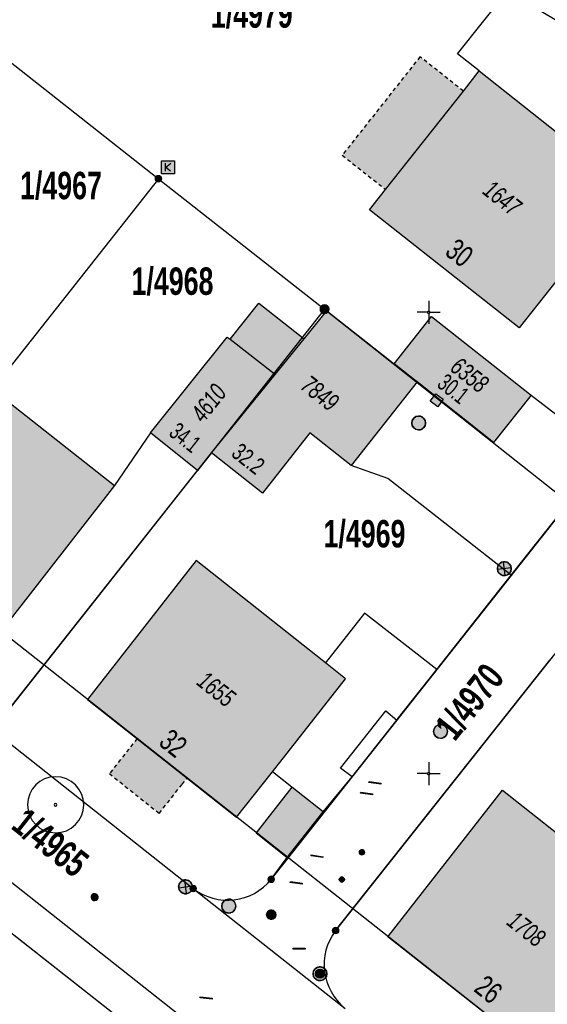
# Model space of a CAD drawing. Header units: metres. Extents: x 2695560 to 2696939, y 1260491 to 1262050.
# Tile 632 of 656: x 2696129 to 2696157, y 1261062 to 1261116. Entities that reach past the tile are written whole.
import ezdxf

# ---------------------------------------------------------------- set-up
doc = ezdxf.new("R2010")
doc.units = ezdxf.units.M
doc.linetypes.add('AUSGEZOGEN', pattern=[0])
doc.linetypes.add('VERDECKT2_S2', pattern=[0.36, 0.2, -0.16])
for name, color, linetype in [('XR$1$AV_Flächen (EO)', 7, 'AUSGEZOGEN'), ('XR$1$AV_Gebäudeflächen (BB)', 7, 'AUSGEZOGEN'), ('XR$1$AV_Gebäudeflächen (EO)', 7, 'AUSGEZOGEN'), ('XR$1$AV_Grenzpunkte', 7, 'AUSGEZOGEN'), ('XR$1$AV_Grundstück-Nr.', 7, 'AUSGEZOGEN'), ('XR$1$AV_Haus-Nr.', 7, 'AUSGEZOGEN'), ('XR$1$AV_Koordinatennetzpunkte', 7, 'AUSGEZOGEN'), ('XR$1$AV_Linien (BB)', 7, 'AUSGEZOGEN'), ('XR$1$AV_Linien (EO)', 7, 'AUSGEZOGEN'), ('XR$1$AV_Versicherung-Nr.', 7, 'AUSGEZOGEN'), ('XR$1$AW_LK_Einlaufschacht alt', 24, 'AUSGEZOGEN'), ('XR$1$AW_LK_Schachtdeckel', 24, 'AUSGEZOGEN'), ('XR$1$EW_LK_Knoten', 1, 'AUSGEZOGEN'), ('XR$1$GA_LK_Rohrleitungsteil', 32, 'AUSGEZOGEN'), ('XR$1$GA_LK_Siphon', 32, 'AUSGEZOGEN'), ('XR$1$GR_Baum', 94, 'AUSGEZOGEN'), ('XR$1$Liegenschaftsgrenzen', 7, 'AUSGEZOGEN'), ('XR$1$PFAV', 255, 'AUSGEZOGEN'), ('XR$1$PFAW', 255, 'AUSGEZOGEN'), ('XR$1$PFEW', 255, 'AUSGEZOGEN'), ('XR$1$PFGA', 255, 'AUSGEZOGEN'), ('XR$1$PFWA', 255, 'AUSGEZOGEN'), ('XR$1$PFWFM', 255, 'AUSGEZOGEN'), ('XR$1$RAEW', 8, 'AUSGEZOGEN'), ('XR$1$RP_Abstandslinie', 7, 'AUSGEZOGEN'), ('XR$1$TV_LK_KNOTEN', 92, 'AUSGEZOGEN'), ('XR$1$WA_LK_Absperrarmatur', 171, 'AUSGEZOGEN'), ('XR$1$WA_LK_Hydrant', 171, 'AUSGEZOGEN'), ('XR$1$WA_LK_Rohrleitungsteil', 171, 'AUSGEZOGEN')]:
    doc.layers.add(name, color=color, linetype=linetype)
doc.styles.add('ARIAL', font='arial.ttf')

# ---------------------------------------------------------------- blocks, each defined once
blk = doc.blocks.new('COMPLEXOBJECT_236')
at = {"layer": 'XR$1$AV_Linien (BB)', "color": 7, "linetype": 'AUSGEZOGEN', "transparency": 33554687}
blk.add_line((6144.95, 11066.49), (6156.558, 11081.147), dxfattribs=at)
blk.add_arc((6147.379, 11064.647), 3.049, 142.8123, 231.2371, dxfattribs=at)
blk = doc.blocks.new('COMPLEXOBJECT_252')
at = {"layer": 'XR$1$AV_Linien (BB)', "color": 7, "linetype": 'AUSGEZOGEN', "transparency": 33554687}
blk.add_line((6113.716, 11077.078), (6112.011, 11074.972), dxfattribs=at)
blk.add_lwpolyline([(6112.388, 11070.782), (6117.703, 11066.42), (6118.624, 11067.495), (6121.735, 11064.904), (6120.876, 11063.783), (6127.667, 11058.163), (6128.488, 11059.158), (6132.808, 11055.599), (6129.614, 11051.726), (6132.013, 11050.02), (6138.128, 11057.875)], dxfattribs=at)
blk.add_arc((6114.275, 11073.064), 2.961, 139.877, 230.4059, dxfattribs=at)
blk = doc.blocks.new('COMPLEXOBJECT_616')
at = {"layer": 'XR$1$AV_Linien (BB)', "color": 7, "linetype": 'AUSGEZOGEN', "transparency": 33554687}
blk.add_line((6141.46, 11069.27), (6142.322, 11070.453), dxfattribs=at)
blk.add_arc((6139.089, 11071.187), 3.049, 232.4383, 321.0442, dxfattribs=at)
blk = doc.blocks.new('COMPLEXOBJECT_741')
at = {"layer": 'XR$1$AV_Linien (BB)', "color": 7, "linetype": 'AUSGEZOGEN', "transparency": 33554687}
blk.add_lwpolyline([(6088.704, 11099.658), (6147.236, 11053.415), (6148.646, 11053.193), (6191.449, 11019.447)], dxfattribs=at)
blk = doc.blocks.new('COMPLEXOBJECT_1289')
at = {"layer": 'XR$1$Liegenschaftsgrenzen', "color": 7, "linetype": 'AUSGEZOGEN', "transparency": 33554687}
blk.add_lwpolyline([(6149.759, 11049.766), (6134.64, 11060.62), (6087.55, 11097.66)], dxfattribs=at)
blk = doc.blocks.new('COMPLEXOBJECT_1301')
at = {"layer": 'XR$1$Liegenschaftsgrenzen', "color": 7, "linetype": 'AUSGEZOGEN', "transparency": 33554687}
blk.add_line((6157.59, 11089.7), (6141.46, 11069.27), dxfattribs=at)
blk.add_arc((6139.089, 11071.187), 3.049, 232.4383, 321.0442, dxfattribs=at)
blk = doc.blocks.new('COMPLEXOBJECT_1344')
at = {"layer": 'XR$1$Liegenschaftsgrenzen', "color": 7, "linetype": 'AUSGEZOGEN', "transparency": 33554687}
blk.add_line((6161.13, 11086.92), (6144.95, 11066.49), dxfattribs=at)
blk.add_arc((6147.379, 11064.647), 3.049, 142.8123, 231.2371, dxfattribs=at)
blk = doc.blocks.new('BAV15')
at = {"layer": 'XR$1$PFAV', "transparency": 33554687}
blk.add_hatch(color=7, dxfattribs=at).paths.add_polyline_path([(0.5, 0), (0.49, 0.1), (0.46, 0.2), (0.41, 0.29), (0.34, 0.36), (0.26, 0.42), (0.17, 0.47), (0.08, 0.49), (-0.03, 0.5), (-0.13, 0.48), (-0.22, 0.45), (-0.31, 0.4), (-0.38, 0.33), (-0.44, 0.24), (-0.48, 0.15), (-0.5, 0.05), (-0.5, -0.05), (-0.48, -0.15), (-0.44, -0.24), (-0.38, -0.33), (-0.31, -0.4), (-0.22, -0.45), (-0.13, -0.48), (-0.03, -0.5), (0.08, -0.49), (0.17, -0.47), (0.26, -0.42), (0.34, -0.36), (0.41, -0.29), (0.46, -0.2), (0.49, -0.1)])
at = {"color": 7, "transparency": 33554687}
for start, end in [(90, 270), (270, 90)]:
    blk.add_arc((0, 0), 0.5, start, end, dxfattribs=at)
at = {"layer": 'XR$1$PFAV', "transparency": 33554687}
blk.add_circle((0, 0), 0.5, dxfattribs=at)
blk = doc.blocks.new('BAV2041')
at = {"color": 7, "transparency": 33554687}
for p, q in [((0, 0.5), (0, 0.05)), ((-0.05, 0), (-0.5, 0)), ((0.05, 0), (0.5, 0)), ((0, -0.05), (0, -0.5))]:
    blk.add_line(p, q, dxfattribs=at)
blk.add_circle((0, 0), 0.05, dxfattribs=at)
for start, end in [(90, 270), (270, 90)]:
    blk.add_arc((0, 0), 0.05, start, end, dxfattribs=at)
blk = doc.blocks.new('WBGR1')
at = {"color": 94, "transparency": 33554687}
for radius, start, end in [(1, 90, 270), (1, 270, 90), (0.05, 90, 270), (0.05, 270, 90)]:
    blk.add_arc((0, 0), radius, start, end, dxfattribs=at)
blk = doc.blocks.new('BAW2089')
at = {"layer": 'XR$1$PFAW', "transparency": 33554687}
blk.add_hatch(color=7, dxfattribs=at).paths.add_polyline_path([(-0.5, 0.5), (-0.5, -0.5), (0.5, -0.5), (0.5, 0.5)])
at = {"transparency": 33554687}
blk.add_lwpolyline([(-0.5, 0.5), (0.5, 0.5), (0.5, -0.5), (-0.5, -0.5), (-0.5, 0.5)], close=True, dxfattribs=at)
at = {"layer": 'XR$1$PFAW', "transparency": 33554687}
blk.add_lwpolyline([(-0.5, 0.5), (0.5, 0.5), (0.5, -0.5), (-0.5, -0.5), (-0.5, 0.5)], close=True, dxfattribs=at)
blk = doc.blocks.new('BAW2088')
at = {"layer": 'XR$1$PFAW', "transparency": 33554687}
blk.add_hatch(color=253, dxfattribs=at).paths.add_polyline_path([(0.51, 0), (0.5, 0.101), (0.47, 0.197), (0.421, 0.286), (0.355, 0.362), (0.275, 0.424), (0.184, 0.469), (0.086, 0.494), (-0.015, 0.499), (-0.115, 0.484), (-0.21, 0.449), (-0.296, 0.395), (-0.369, 0.326), (-0.427, 0.243), (-0.467, 0.15), (-0.487, 0.051), (-0.487, -0.051), (-0.467, -0.15), (-0.427, -0.243), (-0.369, -0.326), (-0.296, -0.395), (-0.21, -0.449), (-0.115, -0.484), (-0.015, -0.499), (0.086, -0.494), (0.184, -0.469), (0.275, -0.424), (0.355, -0.362), (0.421, -0.286), (0.47, -0.197), (0.5, -0.101)])
at = {"transparency": 33554687}
for start, end in [(91.19481, 268.80519), (268.80519, 91.19481)]:
    blk.add_arc((0.01, 0), 0.5, start, end, dxfattribs=at)
at = {"layer": 'XR$1$PFAW', "transparency": 33554687}
blk.add_circle((0.01, 0), 0.5, dxfattribs=at)
blk = doc.blocks.new('BAW2082')
at = {"layer": 'XR$1$PFAW', "transparency": 33554687}
blk.add_hatch(color=7, dxfattribs=at).paths.add_polyline_path([(0.509, -0.003), (0.499, 0.098), (0.469, 0.194), (0.42, 0.283), (0.354, 0.359), (0.274, 0.421), (0.183, 0.466), (0.085, 0.491), (-0.016, 0.496), (-0.116, 0.481), (-0.211, 0.446), (-0.297, 0.392), (-0.37, 0.323), (-0.428, 0.24), (-0.468, 0.147), (-0.488, 0.047), (-0.488, -0.054), (-0.468, -0.153), (-0.428, -0.246), (-0.37, -0.329), (-0.297, -0.398), (-0.211, -0.452), (-0.116, -0.487), (-0.016, -0.502), (0.085, -0.497), (0.183, -0.472), (0.274, -0.427), (0.354, -0.366), (0.42, -0.289), (0.469, -0.2), (0.499, -0.104)])
at = {"transparency": 33554687}
for start, end in [(91.19481, 268.80519), (268.80519, 91.19481)]:
    blk.add_arc((0.01, 0), 0.5, start, end, dxfattribs=at)
at = {"layer": 'XR$1$PFAW', "transparency": 33554687}
blk.add_circle((0.009, -0.003), 0.5, dxfattribs=at)
blk = doc.blocks.new('BWA2013')
at = {"true_color": 0x000000, "transparency": 33554687}
blk.add_hatch(color=18, dxfattribs=at).paths.add_polyline_path([(-0.291, -0.409), (0.352, 0.357), (0.291, 0.409), (-0.352, -0.357)])
at = {"transparency": 33554687}
blk.add_lwpolyline([(-0.291, -0.409), (-0.352, -0.357), (0.291, 0.409), (0.352, 0.357), (-0.291, -0.409)], close=True, dxfattribs=at)
blk = doc.blocks.new('BWA2009')
at = {"true_color": 0x000000, "transparency": 33554687}
blk.add_hatch(color=18, dxfattribs=at).paths.add_polyline_path([(0.333, 0), (0.327, 0.067), (0.306, 0.131), (0.274, 0.19), (0.23, 0.242), (0.176, 0.283), (0.116, 0.313), (0.05, 0.329), (-0.017, 0.333), (-0.084, 0.323), (-0.147, 0.299), (-0.204, 0.264), (-0.253, 0.217), (-0.291, 0.162), (-0.318, 0.1), (-0.332, 0.034), (-0.332, -0.034), (-0.318, -0.1), (-0.291, -0.162), (-0.253, -0.217), (-0.204, -0.264), (-0.147, -0.299), (-0.084, -0.323), (-0.017, -0.333), (0.05, -0.329), (0.116, -0.313), (0.176, -0.283), (0.23, -0.242), (0.274, -0.19), (0.306, -0.131), (0.327, -0.067)])
at = {"layer": 'XR$1$PFWA', "transparency": 33554687}
blk.add_hatch(color=7, dxfattribs=at).paths.add_polyline_path([(0.5, 0), (0.49, 0.101), (0.459, 0.197), (0.41, 0.286), (0.344, 0.362), (0.264, 0.424), (0.174, 0.469), (0.076, 0.494), (-0.025, 0.499), (-0.125, 0.484), (-0.22, 0.449), (-0.306, 0.395), (-0.379, 0.326), (-0.437, 0.243), (-0.477, 0.15), (-0.497, 0.051), (-0.497, -0.051), (-0.477, -0.15), (-0.437, -0.243), (-0.379, -0.326), (-0.306, -0.395), (-0.22, -0.449), (-0.125, -0.484), (-0.025, -0.499), (0.076, -0.494), (0.174, -0.469), (0.264, -0.424), (0.344, -0.362), (0.41, -0.286), (0.459, -0.197), (0.49, -0.101)])
at = {"transparency": 33554687}
blk.add_circle((0, 0), 0.333, dxfattribs=at)
for start, end in [(90, 180), (180, 270), (0, 90), (270, 0)]:
    blk.add_arc((0, 0), 0.5, start, end, dxfattribs=at)
at = {"layer": 'XR$1$PFWA', "transparency": 33554687}
blk.add_circle((0, 0), 0.5, dxfattribs=at)
blk = doc.blocks.new('BWA965')
at = {"layer": 'XR$1$PFWA', "transparency": 33554687}
blk.add_hatch(color=7, dxfattribs=at).paths.add_polyline_path([(0, 0.5), (-0.05, 0.5), (-0.1, 0.49), (-0.15, 0.48), (-0.2, 0.46), (-0.24, 0.44), (-0.29, 0.41), (-0.33, 0.38), (-0.36, 0.34), (-0.4, 0.31), (-0.42, 0.26), (-0.45, 0.22), (-0.47, 0.17), (-0.48, 0.13), (-0.49, 0.08), (-0.5, 0.03), (-0.5, -0.03), (-0.49, -0.08), (-0.48, -0.13), (-0.47, -0.17), (-0.45, -0.22), (-0.42, -0.26), (-0.4, -0.31), (-0.36, -0.34), (-0.33, -0.38), (-0.29, -0.41), (-0.24, -0.44), (-0.2, -0.46), (-0.15, -0.48), (-0.1, -0.49), (-0.05, -0.5), (0, -0.5), (0.05, -0.5), (0.1, -0.49), (0.15, -0.48), (0.2, -0.46), (0.24, -0.44), (0.29, -0.41), (0.33, -0.38), (0.36, -0.34), (0.4, -0.31), (0.42, -0.26), (0.45, -0.22), (0.47, -0.17), (0.48, -0.13), (0.49, -0.08), (0.5, -0.03), (0.5, 0.03), (0.49, 0.08), (0.48, 0.13), (0.47, 0.17), (0.45, 0.22), (0.42, 0.26), (0.4, 0.31), (0.36, 0.34), (0.33, 0.38), (0.29, 0.41), (0.24, 0.44), (0.2, 0.46), (0.15, 0.48), (0.1, 0.49), (0.05, 0.5)])
at = {"transparency": 33554687}
blk.add_line((0, 0.5), (0, -0.5), dxfattribs=at)
for start, end in [(90, 270), (270, 90)]:
    blk.add_arc((0, 0), 0.5, start, end, dxfattribs=at)
blk = doc.blocks.new('BGA2013')
at = {"transparency": 33554687}
blk.add_hatch(color=36, dxfattribs=at).paths.add_polyline_path([(-0.291, -0.409), (0.352, 0.357), (0.291, 0.409), (-0.352, -0.357)])
at = {"color": 32, "transparency": 33554687}
blk.add_lwpolyline([(-0.291, -0.409), (-0.352, -0.357), (0.291, 0.409), (0.352, 0.357), (-0.291, -0.409)], close=True, dxfattribs=at)
blk = doc.blocks.new('BGA15')
at = {"layer": 'XR$1$PFGA', "transparency": 33554687}
blk.add_hatch(color=7, dxfattribs=at).paths.add_polyline_path([(0.5, 0), (0.49, 0.1), (0.46, 0.2), (0.41, 0.29), (0.34, 0.36), (0.26, 0.42), (0.17, 0.47), (0.08, 0.49), (-0.03, 0.5), (-0.13, 0.48), (-0.22, 0.45), (-0.31, 0.4), (-0.38, 0.33), (-0.44, 0.24), (-0.48, 0.15), (-0.5, 0.05), (-0.5, -0.05), (-0.48, -0.15), (-0.44, -0.24), (-0.38, -0.33), (-0.31, -0.4), (-0.22, -0.45), (-0.13, -0.48), (-0.03, -0.5), (0.08, -0.49), (0.17, -0.47), (0.26, -0.42), (0.34, -0.36), (0.41, -0.29), (0.46, -0.2), (0.49, -0.1)])
at = {"color": 32, "transparency": 33554687}
for start, end in [(91.1948, 268.8052), (268.8052, 91.1948)]:
    blk.add_arc((0, 0), 0.5, start, end, dxfattribs=at)
at = {"layer": 'XR$1$PFGA', "transparency": 33554687}
blk.add_circle((0, 0), 0.5, dxfattribs=at)
blk = doc.blocks.new('BEWLP2549_S')
at = {"layer": 'XR$1$PFEW', "transparency": 33554687}
blk.add_hatch(color=7, dxfattribs=at).paths.add_polyline_path([(0.5, 0), (0.49, 0.101), (0.459, 0.197), (0.41, 0.286), (0.344, 0.362), (0.264, 0.424), (0.174, 0.469), (0.076, 0.494), (-0.025, 0.499), (-0.125, 0.484), (-0.22, 0.449), (-0.306, 0.395), (-0.379, 0.326), (-0.437, 0.243), (-0.477, 0.15), (-0.497, 0.051), (-0.497, -0.051), (-0.477, -0.15), (-0.437, -0.243), (-0.379, -0.326), (-0.306, -0.395), (-0.22, -0.449), (-0.125, -0.484), (-0.025, -0.499), (0.076, -0.494), (0.174, -0.469), (0.264, -0.424), (0.344, -0.362), (0.41, -0.286), (0.459, -0.197), (0.49, -0.101)])
at = {"color": 1, "transparency": 33554687}
for p, q in [((0.354, -0.354), (-0.354, 0.354)), ((-0.354, -0.354), (0.354, 0.354))]:
    blk.add_line(p, q, dxfattribs=at)
for start, end in [(91.38095, 268.61905), (268.61905, 91.38095)]:
    blk.add_arc((0, 0), 0.5, start, end, dxfattribs=at)
at = {"layer": 'XR$1$PFEW', "transparency": 33554687}
blk.add_circle((0, 0), 0.5, dxfattribs=at)
blk = doc.blocks.new('BEW957')
at = {"layer": 'XR$1$RAEW', "transparency": 33554687}
blk.add_hatch(color=1, dxfattribs=at).paths.add_polyline_path([(-0.5, 0), (-0.5, -0.05), (-0.49, -0.1), (-0.48, -0.15), (-0.46, -0.2), (-0.44, -0.24), (-0.41, -0.29), (-0.38, -0.33), (-0.34, -0.36), (-0.31, -0.4), (-0.26, -0.42), (-0.22, -0.45), (-0.17, -0.47), (-0.13, -0.48), (-0.08, -0.49), (-0.03, -0.5), (0.03, -0.5), (0.08, -0.49), (0.13, -0.48), (0.17, -0.47), (0.22, -0.45), (0.26, -0.42), (0.31, -0.4), (0.34, -0.36), (0.38, -0.33), (0.41, -0.29), (0.44, -0.24), (0.46, -0.2), (0.48, -0.15), (0.49, -0.1), (0.5, -0.05), (0.5, 0), (0.5, 0.05), (0.49, 0.1), (0.48, 0.15), (0.46, 0.2), (0.44, 0.24), (0.41, 0.29), (0.38, 0.33), (0.34, 0.36), (0.31, 0.4), (0.26, 0.42), (0.22, 0.45), (0.17, 0.47), (0.13, 0.48), (0.08, 0.49), (0.03, 0.5), (-0.03, 0.5), (-0.08, 0.49), (-0.13, 0.48), (-0.17, 0.47), (-0.22, 0.45), (-0.26, 0.42), (-0.31, 0.4), (-0.34, 0.36), (-0.38, 0.33), (-0.41, 0.29), (-0.44, 0.24), (-0.46, 0.2), (-0.48, 0.15), (-0.49, 0.1), (-0.5, 0.05)])
at = {"color": 1, "transparency": 33554687}
for start, end in [(90, 180), (180, 270), (0, 90), (270, 0)]:
    blk.add_arc((0, 0), 0.5, start, end, dxfattribs=at)
at = {"layer": 'XR$1$RAEW', "color": 1, "transparency": 33554687}
blk.add_circle((0, 0), 0.5, dxfattribs=at)
blk = doc.blocks.new('BTV1')
at = {"layer": 'XR$1$PFWFM', "transparency": 33554687}
blk.add_hatch(color=7, dxfattribs=at).paths.add_polyline_path([(-0.5, 0.5), (-0.5, -0.5), (0.5, -0.5), (0.5, 0.5)])
at = {"color": 92, "transparency": 33554687}
for p, q in [((-0.219, 0.321), (-0.219, -0.298)), ((-0.208, -0.05), (0.23, 0.31)), ((-0.159, 0.001), (0.192, -0.283))]:
    blk.add_line(p, q, dxfattribs=at)
blk.add_polyline3d([(-0.5, 0.5, 0.993), (0.5, 0.5, 0.993), (0.5, -0.5, 0.993), (-0.5, -0.5, 0.993)], close=True, dxfattribs=at)

msp = doc.modelspace()

# ---------------------------------------------------------------- hatches: boundary and pattern name
at = {"layer": 'XR$1$AV_Gebäudeflächen (BB)', "true_color": 0xd2d2d2, "transparency": 33554687}
for points in [[(2696158.271, 1261102.005), (2696159.405, 1261103.442), (2696161.802, 1261106.481), (2696153.71, 1261112.891), (2696152.849, 1261111.801), (2696148.634, 1261106.466), (2696147.766, 1261105.367), (2696155.881, 1261098.974)], [(2696135.876, 1261093.27), (2696138.438, 1261091.238), (2696139.198, 1261092.201), (2696144.207, 1261098.366), (2696141.751, 1261100.306), (2696140.204, 1261098.346), (2696140.046, 1261098.471)], [(2696144.207, 1261098.366), (2696139.198, 1261092.201), (2696141.965, 1261090.013), (2696144.531, 1261093.27), (2696146.766, 1261091.502), (2696150.335, 1261096.037), (2696150.221, 1261096.128), (2696149.091, 1261097.021), (2696145.441, 1261099.885)], [(2696150.335, 1261096.037), (2696154.49, 1261092.753), (2696156.521, 1261095.322), (2696151.122, 1261099.59), (2696149.091, 1261097.021), (2696150.221, 1261096.128)], [(2696127.29, 1261095.64), (2696121.105, 1261087.77), (2696127.777, 1261082.517), (2696133.936, 1261090.42)], [(2696142.491, 1261074.904), (2696146.457, 1261079.95), (2696145.364, 1261080.814), (2696138.355, 1261086.352), (2696132.461, 1261078.831), (2696140.554, 1261072.44)], [(2696143.292, 1261070.263), (2696145.247, 1261072.729), (2696143.546, 1261074.071), (2696141.613, 1261071.603)], [(2696148.759, 1261065.963), (2696157.741, 1261058.898), (2696164.114, 1261066.691), (2696154.963, 1261073.913)]]:
    msp.add_hatch(color=254, dxfattribs=at).paths.add_polyline_path(points)
at = {"layer": 'XR$1$AV_Gebäudeflächen (EO)', "true_color": 0xebebeb, "transparency": 33554687}
for points in [[(2696148.634, 1261106.466), (2696152.849, 1261111.801), (2696150.495, 1261113.661), (2696146.28, 1261108.325)], [(2696137.865, 1261074.564), (2696135.155, 1261076.704), (2696133.656, 1261074.806), (2696136.355, 1261072.652), (2696137.599, 1261074.228)]]:
    msp.add_hatch(color=7, dxfattribs=at).paths.add_polyline_path(points)

# ---------------------------------------------------------------- linework, layer by layer
at = {"layer": 'XR$1$AV_Flächen (EO)', "color": 7, "linetype": 'AUSGEZOGEN', "transparency": 33554687}
for p, q in [((2696148.634, 1261106.466), (2696152.849, 1261111.801)), ((2696137.865, 1261074.564), (2696135.155, 1261076.704))]:
    msp.add_line(p, q, dxfattribs=at)
at = {"layer": 'XR$1$AV_Flächen (EO)', "color": 7, "linetype": 'VERDECKT2_S2', "transparency": 33554687}
for points in [[(2696152.849, 1261111.801), (2696150.495, 1261113.661), (2696146.28, 1261108.325), (2696148.634, 1261106.466)], [(2696135.155, 1261076.704), (2696133.656, 1261074.806), (2696136.355, 1261072.652), (2696137.599, 1261074.228), (2696137.865, 1261074.564)]]:
    msp.add_lwpolyline(points, dxfattribs=at)
at = {"layer": 'XR$1$AV_Linien (BB)', "color": 7, "linetype": 'AUSGEZOGEN', "transparency": 33554687}
for p, q in [((2696139.198, 1261092.201), (2696144.207, 1261098.366)), ((2696150.335, 1261096.037), (2696146.766, 1261091.502)), ((2696127.29, 1261095.64), (2696133.936, 1261090.42)), ((2696135.876, 1261093.27), (2696133.936, 1261090.42)), ((2696138.438, 1261091.238), (2696135.876, 1261093.27)), ((2696139.198, 1261092.201), (2696138.438, 1261091.238)), ((2696127.32, 1261077.17), (2696138.438, 1261091.238)), ((2696133.936, 1261090.42), (2696127.777, 1261082.517)), ((2696151.411, 1261080.455), (2696155.444, 1261085.563)), ((2696146.816, 1261074.635), (2696149.242, 1261077.708)), ((2696127.32, 1261077.17), (2696138.2, 1261068.58)), ((2696143.546, 1261074.071), (2696142.491, 1261074.904)), ((2696145.247, 1261072.729), (2696146.816, 1261074.635)), ((2696145.247, 1261072.729), (2696143.546, 1261074.071)), ((2696143.292, 1261070.263), (2696145.247, 1261072.729))]:
    msp.add_line(p, q, dxfattribs=at)
for points in [[(2696153.71, 1261112.891), (2696152.534, 1261113.822), (2696155.242, 1261117.241), (2696159.75, 1261114.55), (2696163.965, 1261111.991)], [(2696158.271, 1261102.005), (2696155.881, 1261098.974), (2696147.766, 1261105.367), (2696148.634, 1261106.466), (2696152.849, 1261111.801), (2696153.71, 1261112.891)], [(2696153.71, 1261112.891), (2696161.802, 1261106.481), (2696159.405, 1261103.442), (2696158.271, 1261102.005)], [(2696135.876, 1261093.27), (2696140.046, 1261098.471), (2696140.204, 1261098.346), (2696141.751, 1261100.306), (2696144.207, 1261098.366)], [(2696144.207, 1261098.366), (2696145.441, 1261099.885), (2696149.091, 1261097.021)], [(2696149.091, 1261097.021), (2696151.122, 1261099.59), (2696156.521, 1261095.322)], [(2696150.335, 1261096.037), (2696150.221, 1261096.128), (2696149.091, 1261097.021)], [(2696156.521, 1261095.322), (2696154.49, 1261092.753), (2696150.335, 1261096.037)], [(2696156.521, 1261095.322), (2696159.734, 1261092.851), (2696161.404, 1261093.127)], [(2696146.766, 1261091.502), (2696144.531, 1261093.27), (2696141.965, 1261090.013), (2696139.198, 1261092.201)], [(2696155.444, 1261085.563), (2696155.59, 1261085.748), (2696158.56, 1261089.51), (2696161.404, 1261093.127)], [(2696155.444, 1261085.563), (2696148.751, 1261090.81), (2696146.766, 1261091.502)], [(2696145.364, 1261080.814), (2696138.355, 1261086.352), (2696132.461, 1261078.831), (2696140.554, 1261072.44), (2696142.491, 1261074.904)], [(2696151.411, 1261080.455), (2696147.494, 1261083.509), (2696145.364, 1261080.814)], [(2696142.491, 1261074.904), (2696146.457, 1261079.95), (2696145.364, 1261080.814)], [(2696149.242, 1261077.708), (2696149.265, 1261077.737), (2696151.411, 1261080.455)], [(2696146.816, 1261074.635), (2696146.182, 1261075.11), (2696148.643, 1261078.213), (2696149.242, 1261077.708)], [(2696139.098, 1261057.685), (2696135.61, 1261060.43), (2696114.686, 1261076.888)], [(2696143.546, 1261074.071), (2696141.613, 1261071.603), (2696143.292, 1261070.263)]]:
    msp.add_lwpolyline(points, dxfattribs=at)
msp.add_lwpolyline([(2696148.759, 1261065.963), (2696154.963, 1261073.913), (2696164.114, 1261066.691), (2696157.741, 1261058.898), (2696148.759, 1261065.963)], close=True, dxfattribs=at)
at = {"layer": 'XR$1$AV_Linien (EO)', "color": 7, "linetype": 'AUSGEZOGEN', "transparency": 33554687}
msp.add_line((2696140.204, 1261098.346), (2696142.583, 1261096.486), dxfattribs=at)
at = {"layer": 'XR$1$Liegenschaftsgrenzen', "color": 7, "linetype": 'AUSGEZOGEN', "transparency": 33554687}
for p, q in [((2696127.357, 1261114.095), (2696136.31, 1261107.05)), ((2696136.31, 1261107.05), (2696145.32, 1261099.98)), ((2696145.32, 1261099.98), (2696127.32, 1261077.17)), ((2696145.32, 1261099.98), (2696158.56, 1261089.51)), ((2696127.32, 1261077.17), (2696138.2, 1261068.58)), ((2696138.2, 1261068.58), (2696146.44, 1261062.08))]:
    msp.add_line(p, q, dxfattribs=at)
msp.add_lwpolyline([(2696136.31, 1261107.05), (2696127.29, 1261095.64), (2696121.105, 1261087.77), (2696118.33, 1261084.25)], dxfattribs=at)
at = {"layer": 'XR$1$RP_Abstandslinie', "color": 7, "linetype": 'AUSGEZOGEN', "transparency": 33554687}
msp.add_lwpolyline([(2696122.02, 1261136.41), (2696096.78, 1261106.97), (2696130.62, 1261080.3), (2696161.25, 1261056.15), (2696198.07, 1261027.13), (2696221.59, 1261061.91), (2696244.08, 1261095.12), (2696211.17, 1261117.59), (2696178.13, 1261140.14), (2696144.73, 1261162.92), (2696122.02, 1261136.41)], close=True, dxfattribs=at)

# ---------------------------------------------------------------- block references
at = {"layer": 'XR$1$AV_Grenzpunkte', "color": 7, "linetype": 'AUSGEZOGEN', "lineweight": -3, "transparency": 33554687}
for p, xscale, yscale in [((2696136.31, 1261107.05), 0.3249999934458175, 0.3249999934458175), ((2696145.32, 1261099.98), 0.4549999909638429, 0.4549999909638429), ((2696142.43, 1261069.08), 0.3249999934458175, 0.3249999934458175), ((2696138.2, 1261068.58), 0.3249999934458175, 0.3249999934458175), ((2696145.92, 1261066.3), 0.3249999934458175, 0.3249999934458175)]:
    msp.add_blockref('BAV15', p, dxfattribs=dict(at, xscale=xscale, yscale=yscale))
at = {"layer": 'XR$1$AV_Koordinatennetzpunkte', "color": 7, "linetype": 'AUSGEZOGEN', "lineweight": -3, "transparency": 33554687, "xscale": 1.25, "yscale": 1.25}
for p in [(2696150.97, 1261099.81), (2696150.97, 1261074.81)]:
    msp.add_blockref('BAV2041', p, dxfattribs=at)
at = {"layer": 'XR$1$AV_Linien (BB)', "color": 7, "linetype": 'AUSGEZOGEN', "lineweight": -3, "transparency": 33554687}
for name in ['COMPLEXOBJECT_741', 'COMPLEXOBJECT_236', 'COMPLEXOBJECT_252', 'COMPLEXOBJECT_616']:
    msp.add_blockref(name, (2690000.97, 1249999.81), dxfattribs=at)
at = {"layer": 'XR$1$AW_LK_Einlaufschacht alt', "color": 24, "linetype": 'AUSGEZOGEN', "lineweight": -3, "transparency": 33554687, "xscale": 0.5000000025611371, "yscale": 0.5000000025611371, "rotation": 323.545465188}
msp.add_blockref('BAW2089', (2696151.403, 1261095.045), dxfattribs=at)
at = {"layer": 'XR$1$AW_LK_Schachtdeckel', "color": 24, "linetype": 'AUSGEZOGEN', "lineweight": -3, "transparency": 33554687}
for name, p, xscale, yscale in [('BAW2082', (2696150.417, 1261093.811), 0.7499999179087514, 0.7499999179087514), ('BAW2082', (2696151.603, 1261077.096), 0.7499999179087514, 0.7499999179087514), ('BAW2088', (2696140.118, 1261067.627), 0.7578193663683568, 0.7578193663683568)]:
    msp.add_blockref(name, p, dxfattribs=dict(at, xscale=xscale, yscale=yscale))
at = {"layer": 'XR$1$EW_LK_Knoten', "color": 1, "linetype": 'AUSGEZOGEN', "lineweight": -3, "transparency": 33554687}
for p, xscale, yscale, rotation in [((2696155.069, 1261085.914), 0.7499999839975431, 0.7499999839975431, 52.20359999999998), ((2696137.785, 1261068.67), 0.749999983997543, 0.749999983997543, 322.3359)]:
    msp.add_blockref('BEWLP2549_S', p, dxfattribs=dict(at, xscale=xscale, yscale=yscale, rotation=rotation))
at = {"layer": 'XR$1$EW_LK_Knoten', "color": 1, "linetype": 'AUSGEZOGEN', "lineweight": -3, "transparency": 33554687, "xscale": 0.2749999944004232, "yscale": 0.2749999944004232}
for p in [(2696147.349, 1261070.54), (2696146.259, 1261069.066)]:
    msp.add_blockref('BEW957', p, dxfattribs=at)
at = {"layer": 'XR$1$GA_LK_Rohrleitungsteil', "color": 32, "linetype": 'AUSGEZOGEN', "lineweight": -3, "transparency": 33554687, "xscale": 0.6499999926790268, "yscale": 0.649999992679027}
for p, rotation in [((2696148.055, 1261074.304), 301.5), ((2696147.603, 1261073.732), 301.5), ((2696144.914, 1261070.327), 301.5), ((2696143.784, 1261068.884), 301.5), ((2696138.899, 1261062.645), 303.7779)]:
    msp.add_blockref('BGA2013', p, dxfattribs=dict(at, rotation=rotation))
at = {"layer": 'XR$1$GA_LK_Siphon', "color": 32, "linetype": 'AUSGEZOGEN', "lineweight": -3, "transparency": 33554687, "xscale": 0.4999999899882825, "yscale": 0.4999999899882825, "rotation": 51.93810000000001}
msp.add_blockref('BGA15', (2696142.432, 1261067.157), dxfattribs=at)
at = {"layer": 'XR$1$GR_Baum', "color": 94, "linetype": 'AUSGEZOGEN', "lineweight": -3, "transparency": 33554687, "xscale": 1.523822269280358, "yscale": 1.523822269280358}
msp.add_blockref('WBGR1', (2696130.737, 1261073.117), dxfattribs=at)
at = {"layer": 'XR$1$Liegenschaftsgrenzen', "color": 7, "linetype": 'AUSGEZOGEN', "lineweight": -3, "transparency": 33554687}
for name in ['COMPLEXOBJECT_1289', 'COMPLEXOBJECT_1301', 'COMPLEXOBJECT_1344']:
    msp.add_blockref(name, (2690000.97, 1249999.81), dxfattribs=at)
at = {"layer": 'XR$1$TV_LK_KNOTEN', "color": 92, "linetype": 'AUSGEZOGEN', "lineweight": -3, "transparency": 33554687, "xscale": 0.7000000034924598, "yscale": 0.7000000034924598}
msp.add_blockref('BTV1', (2696136.828, 1261107.671), dxfattribs=at)
at = {"layer": 'XR$1$WA_LK_Absperrarmatur', "color": 171, "linetype": 'AUSGEZOGEN', "lineweight": -3, "transparency": 33554687, "xscale": 0.3749999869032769, "yscale": 0.3749999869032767, "rotation": 50.52294921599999}
msp.add_blockref('BWA965', (2696132.854, 1261068.108), dxfattribs=at)
at = {"layer": 'XR$1$WA_LK_Hydrant', "color": 171, "linetype": 'AUSGEZOGEN', "lineweight": -3, "transparency": 33554687, "xscale": 0.7499999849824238, "yscale": 0.7499999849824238, "rotation": 322.122070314}
msp.add_blockref('BWA2009', (2696145.075, 1261063.96), dxfattribs=at)
at = {"layer": 'XR$1$WA_LK_Rohrleitungsteil', "color": 171, "linetype": 'AUSGEZOGEN', "lineweight": -3, "transparency": 33554687, "xscale": 0.6499999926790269, "yscale": 0.6499999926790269, "rotation": 309.184790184}
msp.add_blockref('BWA2013', (2696143.94, 1261065.318), dxfattribs=at)

# ---------------------------------------------------------------- texts
at = {"layer": 'XR$1$AV_Grundstück-Nr.', "color": 7, "transparency": 33554687, "char_height": 1.48491, "width": 4.98214, "attachment_point": 5, "style": 'ARIAL'}
for s, insert in [('\\A1;{\\fArial|i0|b1;\\H1.484908;\\W0.700000;\\C7;1/4979}\\P', (2696141.374, 1261115.957)), ('\\A1;{\\fArial|i0|b1;\\H1.484908;\\W0.700000;\\C7;1/4967}\\P', (2696131.029, 1261106.661)), ('\\A1;{\\fArial|i0|b1;\\H1.484908;\\W0.700000;\\C7;1/4968}\\P', (2696137.076, 1261101.477)), ('\\A1;{\\fArial|i0|b1;\\H1.484908;\\W0.700000;\\C7;1/4969}\\P', (2696147.487, 1261087.789))]:
    msp.add_mtext(s, dxfattribs=dict(at, insert=insert))
for s, insert, rotation in [('\\A1;{\\fArial|i0|b1;\\H1.484908;\\W0.700000;\\C7;1/4970}\\P', (2696153.197, 1261078.696), 51.6222), ('\\A1;{\\fArial|i0|b1;\\H1.484908;\\W0.700000;\\C7;1/4965}\\P', (2696130.453, 1261071.056), 321.7077)]:
    msp.add_mtext(s, dxfattribs=dict(at, insert=insert, rotation=rotation))
at = {"layer": 'XR$1$AV_Haus-Nr.', "color": 7, "transparency": 33554687, "attachment_point": 8, "style": 'ARIAL'}
for s, insert, char_height, width, rotation in [('\\W0.70;30', (2696152.273, 1261102.567), 1.1621, 1.68109, 321.7689), ('\\W0.66;30.1', (2696152.007, 1261095.289), 0.92968, 2.03566, 321.6735), ('\\W0.66;34.1', (2696137.468, 1261092.646), 0.92968, 2.03566, 321.5808), ('\\W0.70;32.2', (2696140.892, 1261091.499), 0.92968, 2.10446, 321.6636), ('\\W0.70;32', (2696136.753, 1261075.985), 1.1621, 1.68109, 321.7023), ('\\W0.70;26', (2696153.846, 1261062.644), 1.1621, 1.68109, 321.8121)]:
    msp.add_mtext(s, dxfattribs=dict(at, insert=insert, char_height=char_height, width=width, rotation=rotation))
at = {"layer": 'XR$1$AV_Versicherung-Nr.', "color": 7, "transparency": 33554687, "char_height": 0.96842, "attachment_point": 5, "style": 'ARIAL'}
for s, insert, width, rotation in [('\\A1;{\\fArial|i1|b0;\\H0.968418;\\W0.700000;\\C7;1647}\\P', (2696154.955, 1261106), 2.45636, 321.7689), ('\\A1;{\\fArial|i1|b0;\\H0.968418;\\W0.700000;\\C7;6358}\\P', (2696153.183, 1261096.414), 2.46457, 321.6726), ('\\A1;{\\fArial|i1|b0;\\H0.968418;\\W0.700000;\\C7;7849}\\P', (2696145.067, 1261095.417), 2.46457, 321.6636), ('\\A1;{\\fArial|i1|b0;\\H0.968418;\\W0.700000;\\C7;4610}\\P', (2696139.035, 1261094.894), 2.45636, 51.6978), ('\\A1;{\\fArial|i1|b0;\\H0.968418;\\W0.700000;\\C7;1655}\\P', (2696139.452, 1261079.386), 2.45636, 321.7023), ('\\A1;{\\fArial|i1|b0;\\H0.968418;\\W0.700000;\\C7;1708}\\P', (2696156.264, 1261066.38), 2.45636, 321.8121)]:
    msp.add_mtext(s, dxfattribs=dict(at, insert=insert, width=width, rotation=rotation))

doc.saveas('drawing.dxf')
